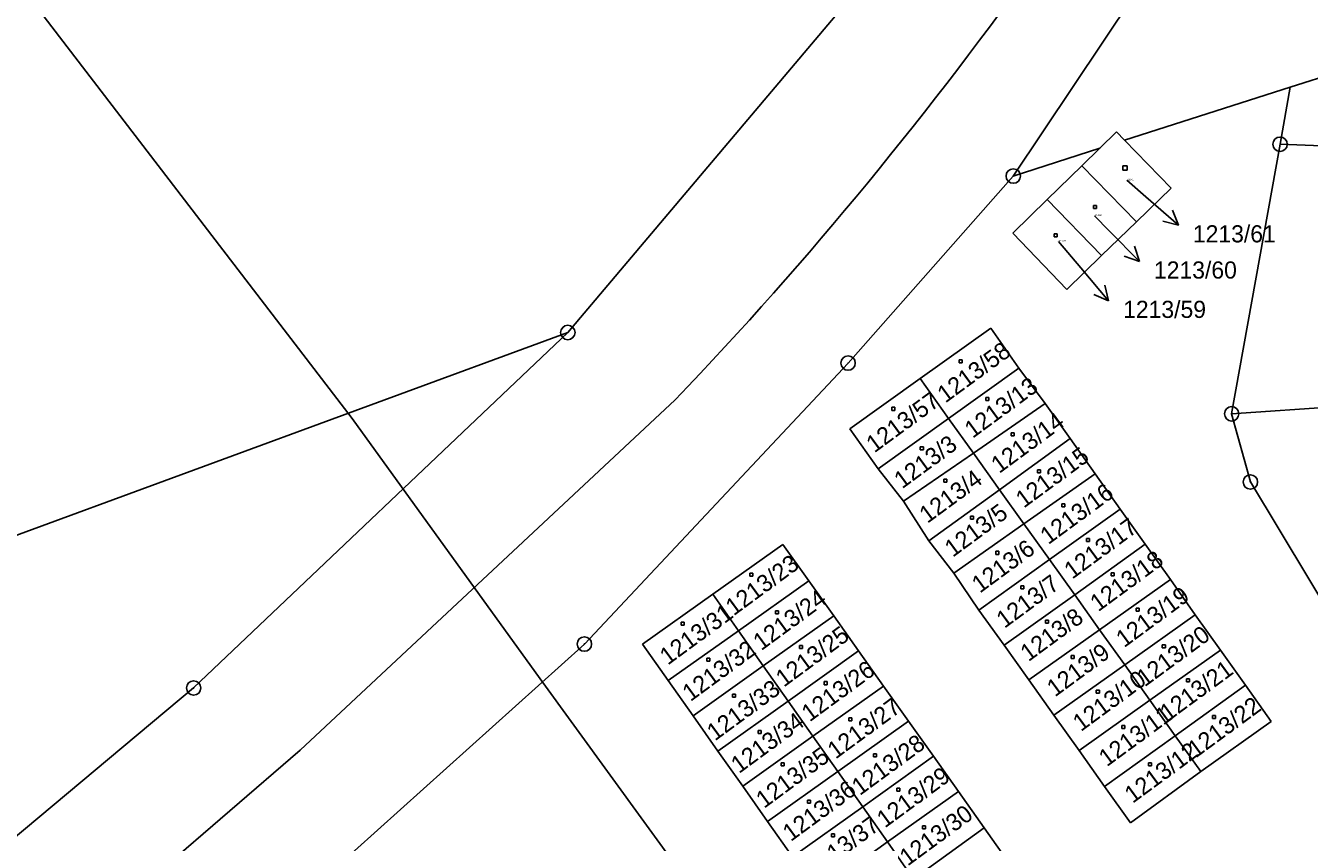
# Model space of a CAD drawing. Extents: x -468021 to -466942, y -1130484 to -1128584.
# Drawn here: x -467634.9 to -467545.8, y -1129969.7 to -1129913.1 of the extents above; entities that cross this region are included whole.
import ezdxf

# ---------------------------------------------------------------- set-up
doc = ezdxf.new("R2010")
doc.units = 0
doc.layers.add('DKM', color=7, linetype='Continuous')

msp = doc.modelspace()

# ---------------------------------------------------------------- linework, layer by layer
at = {"layer": 'DKM'}
for p, q in [((-467612.22, -1129940.32), (-467685.86, -1129844.26)), ((-467566.36, -1129923.5), (-467543.57, -1129889.4)), ((-467597.27, -1129934.35), (-467565.65, -1129896.92)), ((-467547.14, -1129917.33), (-467540.19, -1129915.1)), ((-467558.64, -1129921.02), (-467547.14, -1129917.33)), ((-467547.14, -1129917.33), (-467547.85, -1129921.29)), ((-467560.35, -1129921.56), (-467559.2, -1129920.44)), ((-467559.2, -1129920.44), (-467558.64, -1129921.02)), ((-467558.64, -1129921.02), (-467555.41, -1129924.34)), ((-467566.36, -1129923.5), (-467560.35, -1129921.56)), ((-467561.61, -1129922.79), (-467560.35, -1129921.56)), ((-467547.85, -1129921.29), (-467551.21, -1129939.99)), ((-467533.83, -1129921.86), (-467547.85, -1129921.29)), ((-467561.61, -1129922.79), (-467564.01, -1129925.13)), ((-467557.82, -1129926.68), (-467561.61, -1129922.79)), ((-467558.77, -1129922.8), (-467558.47, -1129922.8)), ((-467558.77, -1129923.1), (-467558.77, -1129922.8)), ((-467558.47, -1129922.8), (-467558.47, -1129923.1)), ((-467577.82, -1129936.47), (-467566.36, -1129923.5)), ((-467558.47, -1129923.1), (-467558.77, -1129923.1)), ((-467558.49, -1129923.79), (-467557.16, -1129924.94)), ((-467555.41, -1129924.34), (-467557.82, -1129926.68)), ((-467566.4, -1129927.46), (-467564.01, -1129925.13)), ((-467564.01, -1129925.13), (-467560.23, -1129929.02)), ((-467560.79, -1129925.53), (-467560.58, -1129925.53)), ((-467560.79, -1129925.74), (-467560.79, -1129925.53)), ((-467560.58, -1129925.53), (-467560.58, -1129925.74)), ((-467557.16, -1129924.94), (-467554.895, -1129926.907)), ((-467560.58, -1129925.74), (-467560.79, -1129925.74)), ((-467560.72, -1129926.26), (-467559.71, -1129927.29)), ((-467554.895, -1129926.907), (-467555.322, -1129925.874)), ((-467560.23, -1129929.02), (-467557.82, -1129926.68)), ((-467559.71, -1129927.29), (-467557.602, -1129929.424)), ((-467554.895, -1129926.907), (-467555.978, -1129926.629)), ((-467562.64, -1129931.37), (-467566.4, -1129927.46)), ((-467563.52, -1129927.5), (-467563.31, -1129927.5)), ((-467563.52, -1129927.71), (-467563.52, -1129927.5)), ((-467563.31, -1129927.71), (-467563.52, -1129927.71)), ((-467563.31, -1129927.5), (-467563.31, -1129927.71)), ((-467563.22, -1129928.03), (-467561.68, -1129929.86)), ((-467560.23, -1129929.02), (-467562.64, -1129931.37)), ((-467557.602, -1129929.424), (-467558.66, -1129929.064)), ((-467557.602, -1129929.424), (-467557.949, -1129928.361)), ((-467561.68, -1129929.86), (-467559.744, -1129932.151)), ((-467559.744, -1129932.151), (-467560.771, -1129931.71)), ((-467559.744, -1129932.151), (-467560.007, -1129931.065)), ((-467649.4, -1129953.51), (-467597.27, -1129934.35)), ((-467623.23, -1129959.01), (-467597.27, -1129934.35)), ((-467567.92, -1129934.05), (-467572.82, -1129937.55)), ((-467565.97, -1129936.82), (-467567.92, -1129934.05)), ((-467570.12, -1129936.24), (-467569.91, -1129936.24)), ((-467570.12, -1129936.45), (-467570.12, -1129936.24)), ((-467569.91, -1129936.24), (-467569.91, -1129936.45)), ((-467596.12, -1129955.96), (-467577.82, -1129936.47)), ((-467570.85, -1129940.31), (-467565.97, -1129936.82)), ((-467569.91, -1129936.45), (-467570.12, -1129936.45)), ((-467564.15, -1129939.27), (-467565.97, -1129936.82)), ((-467572.82, -1129937.55), (-467577.71, -1129941.04)), ((-467572.82, -1129937.55), (-467570.85, -1129940.31)), ((-467568.26, -1129938.85), (-467568.05, -1129938.85)), ((-467568.26, -1129939.06), (-467568.26, -1129938.85)), ((-467568.05, -1129938.85), (-467568.05, -1129939.06)), ((-467615.83, -1129963.32), (-467589.81, -1129939.02)), ((-467574.79, -1129939.54), (-467574.58, -1129939.54)), ((-467574.79, -1129939.75), (-467574.79, -1129939.54)), ((-467574.58, -1129939.75), (-467574.79, -1129939.75)), ((-467574.58, -1129939.54), (-467574.58, -1129939.75)), ((-467569.13, -1129942.71), (-467564.15, -1129939.27)), ((-467568.05, -1129939.06), (-467568.26, -1129939.06)), ((-467562.41, -1129941.71), (-467564.15, -1129939.27)), ((-467551.21, -1129939.99), (-467540.92, -1129939.3)), ((-467612.22, -1129940.32), (-467599.19, -1129958.37)), ((-467575.74, -1129943.8), (-467570.85, -1129940.31)), ((-467570.85, -1129940.31), (-467569.13, -1129942.71)), ((-467551.21, -1129939.99), (-467549.91, -1129944.72)), ((-467577.71, -1129941.04), (-467575.74, -1129943.8)), ((-467566.51, -1129941.3), (-467566.3, -1129941.3)), ((-467566.51, -1129941.51), (-467566.51, -1129941.3)), ((-467566.3, -1129941.51), (-467566.51, -1129941.51)), ((-467566.3, -1129941.3), (-467566.3, -1129941.51)), ((-467572.81, -1129942.28), (-467572.6, -1129942.28)), ((-467572.81, -1129942.49), (-467572.81, -1129942.28)), ((-467572.6, -1129942.28), (-467572.6, -1129942.49)), ((-467562.41, -1129941.71), (-467567.32, -1129945.26)), ((-467560.68, -1129944.16), (-467562.41, -1129941.71)), ((-467573.98, -1129946.06), (-467569.13, -1129942.71)), ((-467572.6, -1129942.49), (-467572.81, -1129942.49)), ((-467569.13, -1129942.71), (-467567.32, -1129945.26)), ((-467575.74, -1129943.8), (-467573.98, -1129946.06)), ((-467560.68, -1129944.16), (-467565.62, -1129947.63)), ((-467564.68, -1129943.88), (-467564.47, -1129943.88)), ((-467564.68, -1129944.09), (-467564.68, -1129943.88)), ((-467564.47, -1129944.09), (-467564.68, -1129944.09)), ((-467564.47, -1129943.88), (-467564.47, -1129944.09)), ((-467558.94, -1129946.6), (-467560.68, -1129944.16)), ((-467571.19, -1129944.52), (-467570.98, -1129944.52)), ((-467571.19, -1129944.73), (-467571.19, -1129944.52)), ((-467570.98, -1129944.73), (-467571.19, -1129944.73)), ((-467570.98, -1129944.52), (-467570.98, -1129944.73)), ((-467549.91, -1129944.72), (-467534.68, -1129970.03)), ((-467567.32, -1129945.26), (-467572.23, -1129948.81)), ((-467567.32, -1129945.26), (-467565.62, -1129947.63)), ((-467573.98, -1129946.06), (-467572.23, -1129948.81)), ((-467563.85, -1129950.1), (-467558.94, -1129946.6)), ((-467562.99, -1129946.24), (-467562.78, -1129946.24)), ((-467562.99, -1129946.45), (-467562.99, -1129946.24)), ((-467562.78, -1129946.45), (-467562.99, -1129946.45)), ((-467562.78, -1129946.24), (-467562.78, -1129946.45)), ((-467557.2, -1129949.04), (-467558.94, -1129946.6)), ((-467565.62, -1129947.63), (-467570.49, -1129951.05)), ((-467569.33, -1129947.1), (-467569.12, -1129947.1)), ((-467569.33, -1129947.31), (-467569.33, -1129947.1)), ((-467569.12, -1129947.31), (-467569.33, -1129947.31)), ((-467569.12, -1129947.1), (-467569.12, -1129947.31)), ((-467565.62, -1129947.63), (-467563.85, -1129950.1)), ((-467561.29, -1129948.63), (-467561.08, -1129948.63)), ((-467561.29, -1129948.84), (-467561.29, -1129948.63)), ((-467561.08, -1129948.63), (-467561.08, -1129948.84)), ((-467587.21, -1129952.51), (-467582.34, -1129949.05)), ((-467582.34, -1129949.05), (-467580.55, -1129951.57)), ((-467572.23, -1129948.81), (-467570.49, -1129951.05)), ((-467567.57, -1129949.53), (-467567.36, -1129949.53)), ((-467567.57, -1129949.74), (-467567.57, -1129949.53)), ((-467567.36, -1129949.53), (-467567.36, -1129949.74)), ((-467557.2, -1129949.04), (-467562.1, -1129952.55)), ((-467561.08, -1129948.84), (-467561.29, -1129948.84)), ((-467555.46, -1129951.49), (-467557.2, -1129949.04)), ((-467568.75, -1129953.6), (-467563.85, -1129950.1)), ((-467567.36, -1129949.74), (-467567.57, -1129949.74)), ((-467563.85, -1129950.1), (-467562.1, -1129952.55)), ((-467584.64, -1129951.05), (-467584.43, -1129951.05)), ((-467584.64, -1129951.26), (-467584.64, -1129951.05)), ((-467584.43, -1129951.26), (-467584.64, -1129951.26)), ((-467584.43, -1129951.05), (-467584.43, -1129951.26)), ((-467570.49, -1129951.05), (-467568.75, -1129953.6)), ((-467559.58, -1129951.03), (-467559.37, -1129951.03)), ((-467559.58, -1129951.24), (-467559.58, -1129951.03)), ((-467559.37, -1129951.24), (-467559.58, -1129951.24)), ((-467559.37, -1129951.03), (-467559.37, -1129951.24)), ((-467580.55, -1129951.57), (-467585.43, -1129955.04)), ((-467580.55, -1129951.57), (-467578.82, -1129954)), ((-467565.83, -1129951.93), (-467565.62, -1129951.93)), ((-467565.83, -1129952.14), (-467565.83, -1129951.93)), ((-467565.62, -1129952.14), (-467565.83, -1129952.14)), ((-467565.62, -1129951.93), (-467565.62, -1129952.14)), ((-467560.37, -1129954.97), (-467555.46, -1129951.49)), ((-467553.73, -1129953.94), (-467555.46, -1129951.49)), ((-467592.09, -1129955.97), (-467587.21, -1129952.51)), ((-467587.21, -1129952.51), (-467585.43, -1129955.04)), ((-467562.1, -1129952.55), (-467567, -1129956.05)), ((-467562.1, -1129952.55), (-467560.37, -1129954.97)), ((-467583.71, -1129957.47), (-467578.82, -1129954)), ((-467582.86, -1129953.65), (-467582.65, -1129953.65)), ((-467582.86, -1129953.86), (-467582.86, -1129953.65)), ((-467582.65, -1129953.86), (-467582.86, -1129953.86)), ((-467582.65, -1129953.65), (-467582.65, -1129953.86)), ((-467578.82, -1129954), (-467577.09, -1129956.44)), ((-467568.75, -1129953.6), (-467567, -1129956.05)), ((-467553.73, -1129953.94), (-467558.63, -1129957.41)), ((-467557.83, -1129953.48), (-467557.62, -1129953.48)), ((-467557.83, -1129953.69), (-467557.83, -1129953.48)), ((-467557.62, -1129953.69), (-467557.83, -1129953.69)), ((-467557.62, -1129953.48), (-467557.62, -1129953.69)), ((-467551.99, -1129956.38), (-467553.73, -1129953.94)), ((-467589.4, -1129954.45), (-467589.19, -1129954.45)), ((-467589.4, -1129954.66), (-467589.4, -1129954.45)), ((-467589.19, -1129954.66), (-467589.4, -1129954.66)), ((-467589.19, -1129954.45), (-467589.19, -1129954.66)), ((-467564.13, -1129954.3), (-467563.92, -1129954.3)), ((-467564.13, -1129954.51), (-467564.13, -1129954.3)), ((-467563.92, -1129954.51), (-467564.13, -1129954.51)), ((-467563.92, -1129954.3), (-467563.92, -1129954.51)), ((-467585.43, -1129955.04), (-467590.3, -1129958.5)), ((-467585.43, -1129955.04), (-467583.71, -1129957.47)), ((-467565.29, -1129958.45), (-467560.37, -1129954.97)), ((-467560.37, -1129954.97), (-467558.63, -1129957.41)), ((-467596.12, -1129955.96), (-467633.4, -1129989.46)), ((-467590.3, -1129958.5), (-467592.09, -1129955.97)), ((-467577.09, -1129956.44), (-467581.98, -1129959.92)), ((-467581.2, -1129956.07), (-467580.99, -1129956.07)), ((-467581.2, -1129956.28), (-467581.2, -1129956.07)), ((-467580.99, -1129956.28), (-467581.2, -1129956.28)), ((-467580.99, -1129956.07), (-467580.99, -1129956.28)), ((-467577.09, -1129956.44), (-467575.36, -1129958.88)), ((-467567, -1129956.05), (-467565.29, -1129958.45)), ((-467556.88, -1129959.86), (-467551.99, -1129956.38)), ((-467556.02, -1129956.02), (-467555.81, -1129956.02)), ((-467556.02, -1129956.23), (-467556.02, -1129956.02)), ((-467555.81, -1129956.23), (-467556.02, -1129956.23)), ((-467555.81, -1129956.02), (-467555.81, -1129956.23)), ((-467550.25, -1129958.82), (-467551.99, -1129956.38)), ((-467588.58, -1129960.94), (-467583.71, -1129957.47)), ((-467587.63, -1129956.95), (-467587.42, -1129956.95)), ((-467587.63, -1129957.16), (-467587.63, -1129956.95)), ((-467587.42, -1129957.16), (-467587.63, -1129957.16)), ((-467587.42, -1129956.95), (-467587.42, -1129957.16)), ((-467583.71, -1129957.47), (-467581.98, -1129959.92)), ((-467558.63, -1129957.41), (-467563.55, -1129960.9)), ((-467562.34, -1129956.76), (-467562.13, -1129956.76)), ((-467562.34, -1129956.97), (-467562.34, -1129956.76)), ((-467562.13, -1129956.97), (-467562.34, -1129956.97)), ((-467562.13, -1129956.76), (-467562.13, -1129956.97)), ((-467558.63, -1129957.41), (-467556.88, -1129959.86)), ((-467599.19, -1129958.37), (-467548.09, -1130028.66)), ((-467588.58, -1129960.94), (-467590.3, -1129958.5)), ((-467565.29, -1129958.45), (-467563.55, -1129960.9)), ((-467554.34, -1129958.37), (-467554.13, -1129958.37)), ((-467554.34, -1129958.58), (-467554.34, -1129958.37)), ((-467554.13, -1129958.37), (-467554.13, -1129958.58)), ((-467675.69, -1130002.85), (-467623.23, -1129959.01)), ((-467580.26, -1129962.36), (-467575.36, -1129958.88)), ((-467579.49, -1129958.57), (-467579.28, -1129958.57)), ((-467579.49, -1129958.78), (-467579.49, -1129958.57)), ((-467579.28, -1129958.78), (-467579.49, -1129958.78)), ((-467579.28, -1129958.57), (-467579.28, -1129958.78)), ((-467575.36, -1129958.88), (-467573.63, -1129961.32)), ((-467560.6, -1129959.17), (-467560.39, -1129959.17)), ((-467560.6, -1129959.38), (-467560.6, -1129959.17)), ((-467560.39, -1129959.38), (-467560.6, -1129959.38)), ((-467560.39, -1129959.17), (-467560.39, -1129959.38)), ((-467550.25, -1129958.82), (-467555.12, -1129962.32)), ((-467554.13, -1129958.58), (-467554.34, -1129958.58)), ((-467548.47, -1129961.33), (-467550.25, -1129958.82)), ((-467581.98, -1129959.92), (-467586.85, -1129963.39)), ((-467585.85, -1129959.44), (-467585.64, -1129959.44)), ((-467585.85, -1129959.65), (-467585.85, -1129959.44)), ((-467585.64, -1129959.65), (-467585.85, -1129959.65)), ((-467585.64, -1129959.44), (-467585.64, -1129959.65)), ((-467581.98, -1129959.92), (-467580.26, -1129962.36)), ((-467561.8, -1129963.35), (-467556.88, -1129959.86)), ((-467556.88, -1129959.86), (-467555.12, -1129962.32)), ((-467586.85, -1129963.39), (-467588.58, -1129960.94)), ((-467577.78, -1129961.08), (-467577.57, -1129961.08)), ((-467577.78, -1129961.29), (-467577.78, -1129961.08)), ((-467577.57, -1129961.08), (-467577.57, -1129961.29)), ((-467563.55, -1129960.9), (-467561.8, -1129963.35)), ((-467552.53, -1129960.92), (-467552.32, -1129960.92)), ((-467552.53, -1129961.13), (-467552.53, -1129960.92)), ((-467552.32, -1129961.13), (-467552.53, -1129961.13)), ((-467552.32, -1129960.92), (-467552.32, -1129961.13)), ((-467584.07, -1129961.95), (-467583.86, -1129961.95)), ((-467584.07, -1129962.16), (-467584.07, -1129961.95)), ((-467583.86, -1129961.95), (-467583.86, -1129962.16)), ((-467578.53, -1129964.81), (-467573.63, -1129961.32)), ((-467577.57, -1129961.29), (-467577.78, -1129961.29)), ((-467573.63, -1129961.32), (-467571.9, -1129963.75)), ((-467558.84, -1129961.61), (-467558.63, -1129961.61)), ((-467558.84, -1129961.82), (-467558.84, -1129961.61)), ((-467558.63, -1129961.82), (-467558.84, -1129961.82)), ((-467558.63, -1129961.61), (-467558.63, -1129961.82)), ((-467553.35, -1129964.8), (-467548.47, -1129961.33)), ((-467585.13, -1129965.83), (-467580.26, -1129962.36)), ((-467583.86, -1129962.16), (-467584.07, -1129962.16)), ((-467580.26, -1129962.36), (-467578.53, -1129964.81)), ((-467555.12, -1129962.32), (-467560.03, -1129965.84)), ((-467555.12, -1129962.32), (-467553.35, -1129964.8)), ((-467615.83, -1129963.32), (-467672.89, -1130012.41)), ((-467585.13, -1129965.83), (-467586.85, -1129963.39)), ((-467571.9, -1129963.75), (-467576.81, -1129967.25)), ((-467576.07, -1129963.57), (-467575.86, -1129963.57)), ((-467576.07, -1129963.78), (-467576.07, -1129963.57)), ((-467575.86, -1129963.78), (-467576.07, -1129963.78)), ((-467575.86, -1129963.57), (-467575.86, -1129963.78)), ((-467571.9, -1129963.75), (-467570.17, -1129966.19)), ((-467561.8, -1129963.35), (-467560.03, -1129965.84)), ((-467582.47, -1129964.2), (-467582.26, -1129964.2)), ((-467582.47, -1129964.41), (-467582.47, -1129964.2)), ((-467582.26, -1129964.41), (-467582.47, -1129964.41)), ((-467582.26, -1129964.2), (-467582.26, -1129964.41)), ((-467556.97, -1129964.2), (-467556.76, -1129964.2)), ((-467556.97, -1129964.41), (-467556.97, -1129964.2)), ((-467556.76, -1129964.41), (-467556.97, -1129964.41)), ((-467556.76, -1129964.2), (-467556.76, -1129964.41)), ((-467583.41, -1129968.28), (-467578.53, -1129964.81)), ((-467578.53, -1129964.81), (-467576.81, -1129967.25)), ((-467558.23, -1129968.37), (-467553.35, -1129964.8)), ((-467583.41, -1129968.28), (-467585.13, -1129965.83)), ((-467570.17, -1129966.19), (-467575.08, -1129969.69)), ((-467574.44, -1129965.96), (-467574.23, -1129965.96)), ((-467574.44, -1129966.17), (-467574.44, -1129965.96)), ((-467574.23, -1129966.17), (-467574.44, -1129966.17)), ((-467574.23, -1129965.96), (-467574.23, -1129966.17)), ((-467570.17, -1129966.19), (-467568.39, -1129968.71)), ((-467560.03, -1129965.84), (-467558.23, -1129968.37)), ((-467576.81, -1129967.25), (-467581.68, -1129970.73)), ((-467580.63, -1129966.79), (-467580.42, -1129966.79)), ((-467580.63, -1129967), (-467580.63, -1129966.79)), ((-467580.42, -1129967), (-467580.63, -1129967)), ((-467580.42, -1129966.79), (-467580.42, -1129967)), ((-467576.81, -1129967.25), (-467575.08, -1129969.69)), ((-467581.68, -1129970.73), (-467583.41, -1129968.28)), ((-467578.97, -1129969.12), (-467578.76, -1129969.12)), ((-467578.97, -1129969.33), (-467578.97, -1129969.12)), ((-467578.76, -1129969.12), (-467578.76, -1129969.33)), ((-467568.39, -1129968.71), (-467573.28, -1129972.25)), ((-467572.65, -1129968.57), (-467572.44, -1129968.57)), ((-467572.65, -1129968.78), (-467572.65, -1129968.57)), ((-467572.44, -1129968.78), (-467572.65, -1129968.78)), ((-467572.44, -1129968.57), (-467572.44, -1129968.78)), ((-467568.39, -1129968.71), (-467566.6, -1129971.24)), ((-467575.08, -1129969.69), (-467579.96, -1129973.17)), ((-467578.76, -1129969.33), (-467578.97, -1129969.33)), ((-467575.08, -1129969.69), (-467573.28, -1129972.25))]:
    msp.add_line(p, q, dxfattribs=at)
for centre, radius in [((-467547.85, -1129921.29), 0.5), ((-467547.85, -1129921.29), 0.01), ((-467566.36, -1129923.5), 0.5), ((-467566.36, -1129923.5), 0.01), ((-467597.27, -1129934.35), 0.5), ((-467597.27, -1129934.35), 0.01), ((-467577.82, -1129936.47), 0.5), ((-467577.82, -1129936.47), 0.01), ((-467551.21, -1129939.99), 0.5), ((-467551.21, -1129939.99), 0.01), ((-467549.91, -1129944.72), 0.5), ((-467549.91, -1129944.72), 0.01), ((-467596.12, -1129955.96), 0.5), ((-467596.12, -1129955.96), 0.01), ((-467623.23, -1129959.01), 0.5), ((-467623.23, -1129959.01), 0.01)]:
    msp.add_circle(centre, radius, dxfattribs=at)
msp.add_arc((-467786.158, -1129751.465), 271.532, 316.31216, 333.29044, dxfattribs=at)

# ---------------------------------------------------------------- texts
for s, height, p in [('1213/61', 0.1, (-467558.49, -1129923.79)), ('1213/60', 0.1, (-467560.72, -1129926.26)), ('1213/61', 1.19, (-467553.9, -1129928.1)), ('1213/59', 0.1, (-467563.22, -1129928.03)), ('1213/60', 1.19, (-467556.6, -1129930.61)), ('1213/59', 1.19, (-467558.74, -1129933.34))]:
    msp.add_text(s, height=height, dxfattribs=at).set_placement(p)
for s, p in [('1213/58', (-467571.07, -1129939.28)), ('1213/13', (-467569.18, -1129941.73)), ('1213/57', (-467576, -1129942.74)), ('1213/14', (-467567.34, -1129944.17)), ('1213/3', (-467574.07, -1129945.23)), ('1213/15', (-467565.63, -1129946.57)), ('1213/4', (-467572.32, -1129947.63)), ('1213/16', (-467563.93, -1129949.1)), ('1213/5', (-467570.56, -1129949.98)), ('1213/17', (-467562.27, -1129951.5)), ('1213/6', (-467568.68, -1129952.47)), ('1213/18', (-467560.47, -1129953.76)), ('1213/23', (-467585.76, -1129954.04)), ('1213/7', (-467566.97, -1129954.91)), ('1213/24', (-467583.85, -1129956.46)), ('1213/19', (-467558.67, -1129956.25)), ('1213/31', (-467590.33, -1129957.46)), ('1213/8', (-467565.31, -1129957.22)), ('1213/25', (-467582.28, -1129958.99)), ('1213/20', (-467557.24, -1129958.97)), ('1213/32', (-467588.76, -1129959.99)), ('1213/9', (-467563.47, -1129959.67)), ('1213/26', (-467580.49, -1129961.4)), ('1213/21', (-467555.63, -1129961.37)), ('1213/33', (-467587.06, -1129962.72)), ('1213/10', (-467561.67, -1129962.07)), ('1213/27', (-467578.69, -1129963.98)), ('1213/22', (-467553.7, -1129963.9)), ('1213/34', (-467585.39, -1129964.98)), ('1213/11', (-467559.87, -1129964.51)), ('1213/28', (-467577.01, -1129966.51)), ('1213/12', (-467558.08, -1129967.05)), ('1213/35', (-467583.65, -1129967.4)), ('1213/29', (-467575.27, -1129968.76)), ('1213/36', (-467581.8, -1129969.7)), ('1213/30', (-467573.69, -1129971.4)), ('1213/37', (-467580.17, -1129972.17))]:
    msp.add_text(s, height=1.19, rotation=36.29781, dxfattribs=at).set_placement(p)

doc.saveas('drawing.dxf')
